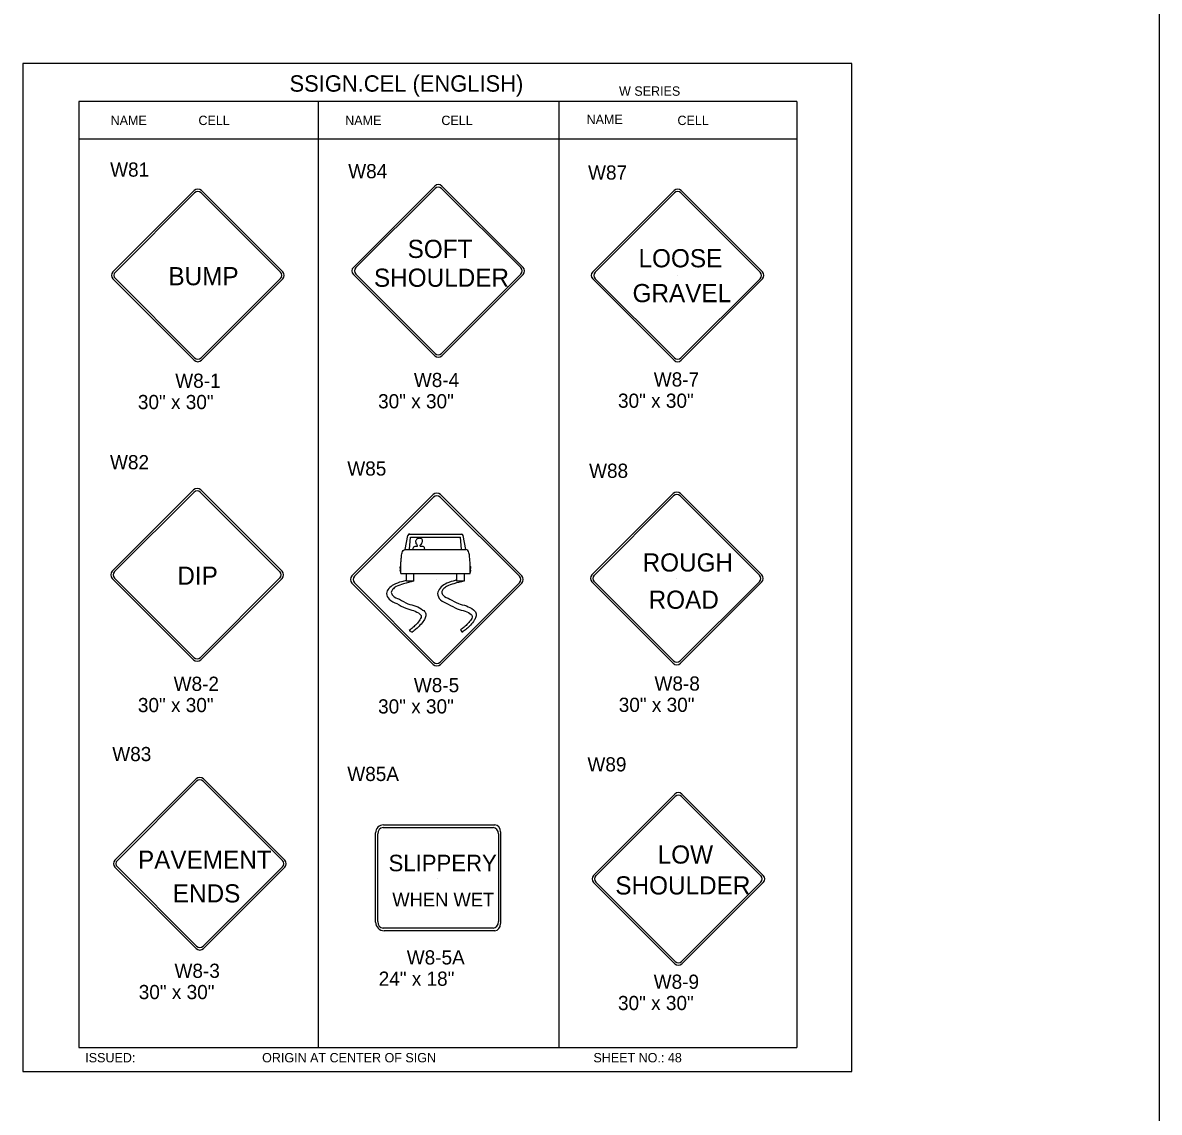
# Model space of a CAD drawing. Extents: x -5299 to 22597, y -19549 to -1808.
# Drawn here: x 4241 to 5202, y -4579 to -3658 of the extents above; entities that cross this region are included whole.
import ezdxf

# ---------------------------------------------------------------- set-up
doc = ezdxf.new("R2010")
doc.units = 0
for name, color, linetype in [('Level 1', 7, 'Continuous'), ('Level 2', 7, 'Continuous'), ('Level 3', 7, 'Continuous'), ('Level 62', 7, 'Continuous')]:
    doc.layers.add(name, color=color, linetype=linetype)

msp = doc.modelspace()

# ---------------------------------------------------------------- linework, layer by layer
at = {"layer": 'Level 1'}
for p, q in [((4895.61, -3724.36), (4288.6, -3724.36)), ((4288.6, -3724.36), (4288.6, -4524.36)), ((4490.94, -3724.36), (4490.94, -4524.36)), ((4694.41, -3724.36), (4694.41, -4524.36)), ((4895.61, -3724.36), (4895.61, -4524.36)), ((4895.61, -3756.03), (4288.6, -3756.03)), ((4520.68, -3864.52), (4589.45, -3795.75)), ((4595.43, -3795.75), (4664.2, -3864.52)), ((4317.41, -3868.3), (4386.18, -3799.53)), ((4319.4, -3868.55), (4386.43, -3801.52)), ((4391.91, -3801.52), (4458.94, -3868.55)), ((4392.16, -3799.53), (4460.93, -3868.3)), ((4522.67, -3864.77), (4589.7, -3797.74)), ((4595.18, -3797.74), (4662.2, -3864.77)), ((4723.07, -3868.37), (4791.84, -3799.6)), ((4725.07, -3868.62), (4792.09, -3801.59)), ((4797.57, -3801.59), (4864.6, -3868.62)), ((4797.82, -3799.6), (4866.59, -3868.37)), ((4389, -3871.58), (4389, -3871.58)), ((4589.45, -3939.27), (4520.68, -3870.5)), ((4589.7, -3937.27), (4522.67, -3870.25)), ((4592.27, -3867.8), (4592.27, -3867.8)), ((4662.2, -3870.25), (4595.18, -3937.27)), ((4664.2, -3870.5), (4595.43, -3939.27)), ((4794.66, -3871.66), (4794.66, -3871.66)), ((4386.18, -3943.05), (4317.41, -3874.28)), ((4386.43, -3941.05), (4319.4, -3874.03)), ((4458.94, -3874.03), (4391.91, -3941.05)), ((4460.93, -3874.28), (4392.16, -3943.05)), ((4791.84, -3943.12), (4723.07, -3874.35)), ((4792.09, -3941.13), (4725.07, -3874.1)), ((4864.6, -3874.1), (4797.57, -3941.13)), ((4866.59, -3874.35), (4797.82, -3943.12)), ((4316.81, -4121.58), (4385.58, -4052.81)), ((4318.81, -4121.83), (4385.83, -4054.8)), ((4391.31, -4054.8), (4458.34, -4121.83)), ((4391.56, -4052.81), (4460.33, -4121.58)), ((4519.5, -4125.53), (4588.27, -4056.76)), ((4521.49, -4125.78), (4588.52, -4058.76)), ((4594, -4058.76), (4661.03, -4125.78)), ((4594.25, -4056.76), (4663.02, -4125.53)), ((4722.42, -4124.62), (4791.19, -4055.86)), ((4724.41, -4124.87), (4791.44, -4057.85)), ((4796.92, -4057.85), (4863.94, -4124.88)), ((4797.17, -4055.86), (4865.94, -4124.63)), ((4564.42, -4103.12), (4566.65, -4091.33)), ((4568.15, -4103.02), (4568.94, -4092.62)), ((4568.16, -4090.08), (4612.07, -4090.08)), ((4568.94, -4092.62), (4611.18, -4092.62)), ((4612.17, -4103.02), (4611.18, -4092.62)), ((4615.79, -4103.02), (4613.58, -4091.33)), ((4564.42, -4103.02), (4615.79, -4103.02)), ((4560.89, -4123.41), (4560.89, -4113.9)), ((4619.42, -4123.41), (4619.42, -4113.81)), ((4385.58, -4196.33), (4316.81, -4127.56)), ((4385.83, -4194.33), (4318.81, -4127.31)), ((4388.4, -4124.86), (4388.4, -4124.86)), ((4458.34, -4127.31), (4391.32, -4194.33)), ((4460.33, -4127.56), (4391.56, -4196.33)), ((4588.27, -4200.28), (4519.5, -4131.51)), ((4588.52, -4198.29), (4521.49, -4131.26)), ((4560.89, -4123.41), (4619.42, -4123.41)), ((4591.09, -4128.82), (4591.09, -4128.82)), ((4661.03, -4131.26), (4594, -4198.29)), ((4663.02, -4131.51), (4594.25, -4200.28)), ((4791.19, -4199.38), (4722.42, -4130.6)), ((4791.44, -4197.38), (4724.41, -4130.36)), ((4794.01, -4127.91), (4794.01, -4127.91)), ((4863.94, -4130.36), (4796.92, -4197.38)), ((4865.94, -4130.61), (4797.17, -4199.38)), ((4567.88, -4171.58), (4570.4, -4172.98)), ((4611.24, -4171.37), (4612.88, -4173.27)), ((4319.1, -4365.85), (4387.87, -4297.08)), ((4321.09, -4366.1), (4388.12, -4299.07)), ((4393.6, -4299.07), (4460.63, -4366.1)), ((4393.85, -4297.08), (4462.62, -4365.85)), ((4723.75, -4378.72), (4792.52, -4309.95)), ((4725.74, -4378.97), (4792.77, -4311.94)), ((4798.25, -4311.94), (4865.27, -4378.97)), ((4798.5, -4309.95), (4867.27, -4378.72)), ((4539.44, -4418.3), (4539.44, -4342.81)), ((4541.27, -4417.79), (4541.27, -4343.71)), ((4545.74, -4338.24), (4638.85, -4338.24)), ((4546.24, -4336.01), (4640.27, -4336.01)), ((4643.32, -4343.71), (4643.32, -4417.79)), ((4645.15, -4341.97), (4645.15, -4419.53)), ((4387.87, -4440.6), (4319.1, -4371.83)), ((4388.12, -4438.6), (4321.09, -4371.58)), ((4388.7, -4368.88), (4388.7, -4368.88)), ((4390.69, -4369.13), (4390.69, -4369.13)), ((4460.63, -4371.58), (4393.6, -4438.61)), ((4462.62, -4371.83), (4393.85, -4440.6)), ((4591.73, -4381.53), (4591.73, -4381.53)), ((4795.34, -4382.01), (4795.34, -4382.01)), ((4792.52, -4453.47), (4723.75, -4384.7)), ((4792.77, -4451.48), (4725.74, -4384.45)), ((4865.27, -4384.45), (4798.25, -4451.48)), ((4867.27, -4384.7), (4798.5, -4453.47)), ((4638.85, -4423.26), (4545.69, -4423.26)), ((4640.27, -4425.5), (4546.64, -4425.5)), ((4288.6, -4524.36), (4895.61, -4524.36))]:
    msp.add_line(p, q, dxfattribs=at)
for points in [[(4565.5, -4129.79), (4565.5, -4123.51), (4571.48, -4123.51), (4571.48, -4129.79)], [(4608.25, -4129.79), (4608.25, -4123.51), (4614.23, -4123.51), (4614.23, -4129.79)]]:
    msp.add_lwpolyline(points, close=True, dxfattribs=at)
for centre, radius, start, end in [((4592.44, -3798.74), 4.23, 45, 135), ((4389.17, -3802.52), 4.23, 45, 135), ((4389.17, -3804.26), 3.88, 45, 135), ((4592.44, -3800.48), 3.88, 45, 135), ((4794.83, -3802.59), 4.23, 45, 135), ((4794.83, -3804.33), 3.88, 45, 135), ((4320.4, -3871.29), 4.23, 135, 225), ((4322.14, -3871.29), 3.88, 135, 225), ((4456.2, -3871.29), 3.88, 315, 45), ((4457.94, -3871.29), 4.23, 315, 45), ((4523.67, -3867.51), 4.23, 135, 225), ((4525.41, -3867.51), 3.88, 135, 225), ((4659.46, -3867.51), 3.88, 315, 45), ((4661.21, -3867.51), 4.23, 315, 45), ((4726.06, -3871.36), 4.23, 135, 225), ((4727.81, -3871.36), 3.88, 135, 225), ((4861.86, -3871.36), 3.88, 315, 45), ((4863.6, -3871.36), 4.23, 315, 45), ((4592.44, -3936.28), 4.23, 225, 315), ((4592.44, -3934.53), 3.88, 225, 315), ((4389.17, -3940.06), 4.23, 225, 315), ((4389.17, -3938.31), 3.88, 225, 315), ((4794.83, -3940.13), 4.23, 225, 315), ((4794.83, -3938.39), 3.88, 225, 315), ((4388.57, -4055.8), 4.23, 45, 135), ((4388.57, -4057.54), 3.88, 45, 135), ((4794.18, -4058.85), 4.23, 45, 135), ((4591.26, -4059.75), 4.23, 45, 135), ((4591.26, -4061.5), 3.88, 45, 135), ((4794.18, -4060.59), 3.88, 45, 135), ((4568.16, -4091.61), 1.53, 90, 169.27144), ((4568.17, -4091.54), 1.53, 90.12228, 169.27555), ((4612.07, -4091.61), 1.53, 10.72445, 90), ((4319.8, -4124.57), 4.23, 135, 225), ((4321.55, -4124.57), 3.88, 135, 225), ((4455.6, -4124.57), 3.88, 315, 45), ((4457.34, -4124.57), 4.23, 315, 45), ((4522.49, -4128.52), 4.23, 135, 225), ((4524.23, -4128.52), 3.88, 135, 225), ((4658.28, -4128.52), 3.88, 315, 45), ((4660.03, -4128.52), 4.23, 315, 45), ((4725.41, -4127.61), 4.23, 135, 225), ((4727.15, -4127.61), 3.88, 135, 225), ((4861.2, -4127.62), 3.88, 315, 45), ((4862.95, -4127.62), 4.23, 315, 45), ((4388.57, -4193.34), 4.23, 225, 315), ((4388.57, -4191.59), 3.88, 225, 315), ((4591.26, -4195.55), 3.88, 225, 315), ((4794.18, -4196.39), 4.23, 225, 315), ((4794.18, -4194.64), 3.88, 225, 315), ((4591.26, -4197.29), 4.23, 225, 315), ((4390.86, -4300.07), 4.23, 45, 135), ((4390.86, -4301.81), 3.88, 45, 135), ((4795.51, -4312.94), 4.23, 45, 135), ((4795.51, -4314.68), 3.88, 45, 135), ((4546.24, -4342.81), 6.8, 90, 180), ((4322.09, -4368.84), 4.23, 135, 225), ((4323.83, -4368.84), 3.88, 135, 225), ((4457.89, -4368.84), 3.88, 315, 45), ((4459.63, -4368.84), 4.23, 315, 45), ((4726.74, -4381.71), 4.23, 135, 225), ((4728.48, -4381.71), 3.88, 135, 225), ((4862.53, -4381.71), 3.88, 315, 45), ((4864.28, -4381.71), 4.23, 315, 45), ((4546.64, -4418.3), 7.2, 180, 270), ((4390.86, -4435.86), 3.88, 225, 315), ((4390.86, -4437.61), 4.23, 225, 315), ((4795.51, -4450.48), 4.23, 225, 315), ((4795.51, -4448.74), 3.88, 225, 315)]:
    msp.add_arc(centre, radius, start, end, dxfattribs=at)
for centre, major_axis, start_param, end_param in [((4545.74, -4343.71), (0, 5.47), 0, 1.570796), ((4638.85, -4343.71), (0, 5.47), 4.712389, 6.283185), ((4640.27, -4341.97), (0, 5.97), 4.712389, 6.283185), ((4545.74, -4417.79), (0, -5.47), 4.712389, 6.283185), ((4638.85, -4417.79), (0, -5.47), 0, 1.570796), ((4640.27, -4419.53), (0, -5.97), 0, 1.570796)]:
    msp.add_ellipse(centre, major_axis=major_axis, ratio=0.817773, start_param=start_param, end_param=end_param, dxfattribs=at)
for points in [[(4575.89, -4093.53), (4575.74, -4093.53), (4575.35, -4093.72), (4574.72, -4094.02), (4574.23, -4094.46), (4573.69, -4095.19), (4573.29, -4095.98), (4573.39, -4096.86), (4573.55, -4097.53)], [(4575.73, -4093.54), (4576.17, -4093.43), (4576.71, -4093.41), (4577.18, -4093.43), (4577.52, -4093.49), (4577.73, -4093.56)], [(4577.75, -4093.62), (4577.86, -4093.63), (4578.43, -4094.39), (4578.88, -4095.54), (4578.75, -4096.56), (4578.49, -4097.64), (4578.11, -4098.47), (4577.67, -4099.05), (4577.09, -4099.49), (4576.9, -4100), (4577.22, -4100.19), (4578.3, -4100.26), (4579.26, -4100.45), (4580.41, -4101.08), (4580.54, -4101.66), (4580.73, -4102.48), (4580.66, -4102.99)], [(4560.89, -4113.9), (4561.28, -4109.79), (4561.87, -4105.96), (4562.86, -4104.1), (4564.42, -4103.12)], [(4571.17, -4102.99), (4571.23, -4101.91), (4571.74, -4100.89), (4572.89, -4100.45), (4574.23, -4100.45), (4574.86, -4100.38), (4574.8, -4099.94), (4574.55, -4099.11), (4573.84, -4098.34), (4573.55, -4097.53)], [(4619.32, -4113.81), (4618.93, -4109.69), (4618.34, -4105.87), (4617.36, -4104), (4615.79, -4103.02)], [(4560.8, -4122.53), (4560.5, -4121.84), (4560.2, -4120.77), (4560.6, -4119.88), (4560.31, -4118.81), (4560.2, -4118.02), (4560.6, -4117.53)], [(4619.43, -4122.53), (4619.73, -4121.84), (4620.02, -4120.76), (4619.63, -4119.88), (4619.92, -4118.8), (4620.02, -4118.02), (4619.63, -4117.53)], [(4565.58, -4129.28), (4561.36, -4130.37), (4554.64, -4132.96), (4550.64, -4136.19), (4548.68, -4140.38), (4550.89, -4145.15), (4557.36, -4148.9), (4564.92, -4152.79), (4571.64, -4154.83), (4576.83, -4157.7), (4577.86, -4158.9), (4577.86, -4160.55), (4576.92, -4162.53), (4573.98, -4166.25), (4570.85, -4169.2), (4567.88, -4171.58)], [(4571.53, -4130), (4563.05, -4132.2), (4556.92, -4134.55), (4553.84, -4137.06), (4552.75, -4139.36), (4553.98, -4142.01), (4559.57, -4145.24), (4566.82, -4148.97), (4573.59, -4151.03), (4579.52, -4154.31), (4581.63, -4156.76), (4581.63, -4160.2), (4580.26, -4163.09), (4576.97, -4167.25), (4573.59, -4170.44), (4570.4, -4172.98)], [(4608.2, -4128.97), (4605.04, -4129.8), (4598.19, -4132.43), (4594.02, -4135.81), (4591.87, -4140.38), (4594.28, -4145.58), (4600.94, -4149.43), (4608.56, -4153.34), (4615.27, -4155.39), (4620.31, -4158.17), (4621.12, -4159.12), (4621.12, -4160.41), (4620.27, -4162.21), (4617.4, -4165.84), (4614.32, -4168.75), (4611.38, -4171.09)], [(4614.13, -4129.85), (4605.65, -4132.05), (4599.52, -4134.4), (4596.44, -4136.9), (4595.35, -4139.21), (4596.58, -4141.86), (4602.17, -4145.09), (4609.42, -4148.82), (4616.19, -4150.88), (4622.12, -4154.16), (4624.23, -4156.61), (4624.23, -4160.05), (4622.86, -4162.94), (4619.57, -4167.1), (4616.19, -4170.29), (4613.01, -4172.83)]]:
    msp.add_spline(points, degree=3, dxfattribs=at)
at = {"layer": 'Level 3'}
msp.add_line((5202.09, -1877.72), (5202.09, -9425.73), dxfattribs=at)
at = {"layer": 'Level 62'}
msp.add_lwpolyline([(4241.09, -4544.55), (4942.14, -4544.55), (4942.14, -3692.17), (4241.09, -3692.17)], close=True, dxfattribs=at)

# ---------------------------------------------------------------- texts
at = {"layer": 'Level 1'}
for s, height, p in [('SOFT', 15.368, (4566.52, -3856.59)), ('LOOSE', 15.368, (4761.8, -3864.5)), ('BUMP', 15.368, (4364.27, -3879.67)), ('SHOULDER', 15.368, (4538.07, -3880.97)), ('GRAVEL', 15.368, (4756.72, -3893.97)), ('ROUGH', 15.368, (4765.21, -4121.78)), ('DIP', 15.368, (4371.8, -4132.95)), ('ROAD', 15.368, (4770.29, -4153.27)), ('LOW', 15.368, (4778, -4368.76)), ('PAVEMENT', 15.368, (4338.53, -4373.16)), ('SLIPPERY', 14, (4550.39, -4375.26)), ('SHOULDER', 15.368, (4742.16, -4394.89)), ('ENDS', 15.368, (4367.99, -4401.61)), ('WHEN WET', 11.6, (4553.6, -4405.04))]:
    msp.add_text(s, height=height, dxfattribs=at).set_placement(p)
at = {"layer": 'Level 2'}
for s, p in [('W81', (4315.01, -3787.85)), ('W84', (4516.31, -3789.19)), ('W87', (4719.11, -3790.3)), ('W82', (4314.9, -4035.28)), ('W85', (4515.53, -4040.63)), ('W88', (4719.97, -4042.54)), ('W83', (4316.82, -4282.1)), ('W89', (4718.57, -4290.83)), ('W85A', (4515.53, -4298.93))]:
    msp.add_text(s, height=12, dxfattribs=at).set_placement(p)
at = {"layer": 'Level 3'}
for s, height, p in [('SSIGN.CEL (ENGLISH)', 13.8566, (4466.67, -3715.97)), ('W SERIES', 7.918, (4745.3, -3719.41)), ('NAME', 7.918, (4315.4, -3744.19)), ('CELL', 7.918, (4389.66, -3744.19)), ('NAME', 7.918, (4513.75, -3744.19)), ('CELL', 7.918, (4595.07, -3744.19)), ('NAME', 7.918, (4717.84, -3743.36)), ('CELL', 7.918, (4794.71, -3744.19)), ('W8-1', 12, (4370.07, -3966.42)), ('W8-4', 12, (4571.81, -3965.76)), ('W8-7', 12, (4774.65, -3965.3)), ('30" x 30"', 12, (4338.46, -3984.42)), ('30" x 30"', 12, (4541.57, -3983.76)), ('30" x 30"', 12, (4744.41, -3983.3)), ('W8-2', 12, (4368.7, -4222.68)), ('W8-5', 12, (4571.81, -4223.82)), ('W8-8', 12, (4775.28, -4222.47)), ('30" x 30"', 12, (4745.05, -4240.47)), ('30" x 30"', 12, (4338.46, -4240.68)), ('30" x 30"', 12, (4541.57, -4241.82)), ('W8-5A', 12, (4565.79, -4454.09)), ('W8-3', 12, (4369.43, -4465.4)), ('24" x 18"', 12, (4542.07, -4472.09)), ('W8-9', 12, (4774.6, -4474.66)), ('30" x 30"', 12, (4339.19, -4483.4)), ('30" x 30"', 12, (4744.41, -4492.66)), ('ISSUED:', 7.918, (4293.96, -4536.85)), ('ORIGIN AT CENTER OF SIGN', 7.9181, (4443.49, -4536.85)), ('SHEET NO.: 48', 7.918, (4723.65, -4536.85))]:
    msp.add_text(s, height=height, dxfattribs=at).set_placement(p)

doc.saveas('drawing.dxf')
